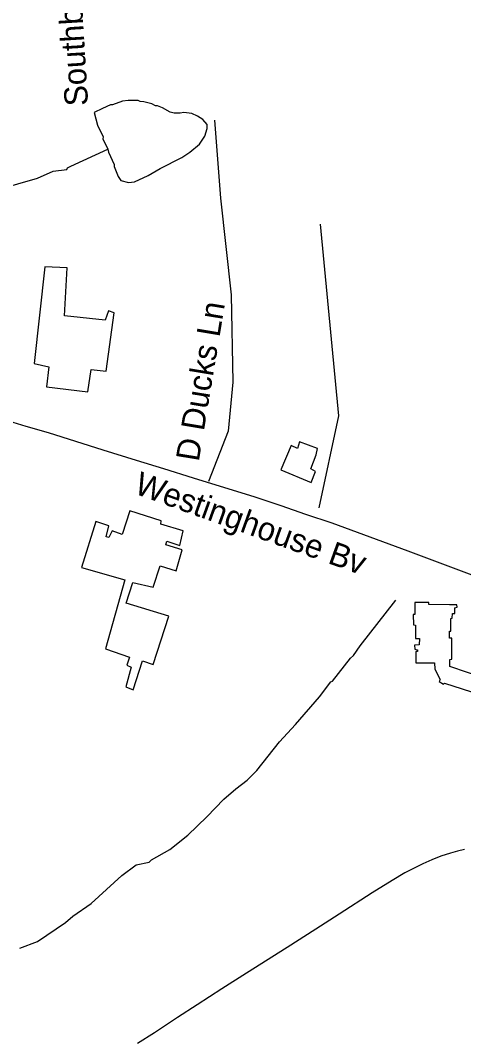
# Model space of a CAD drawing. Extents: x 1383679 to 1536984, y 460658 to 651027.
# Drawn here: x 1416920 to 1418729, y 506136 to 510300 of the extents above; entities that cross this region are included whole.
import ezdxf

# ---------------------------------------------------------------- set-up
doc = ezdxf.new("R2010")
doc.units = 0
for name, color, linetype in [('Exist Cultural Warehouse Building Footprint', 7, 'Continuous'), ('Exist Hydrographic Misc Water Feature', 7, 'Continuous'), ('Exist Road Non-System Type 51', 7, 'Continuous'), ('Exist Road Non-System Type 51 Label', 7, 'Continuous'), ('Exist Road Secondary Type 51 Attributed', 7, 'Continuous'), ('Exist Road Secondary Type 51 Label', 7, 'Continuous')]:
    doc.layers.add(name, color=color, linetype=linetype)

msp = doc.modelspace()

# ---------------------------------------------------------------- linework, layer by layer
at = {"layer": 'Exist Cultural Warehouse Building Footprint'}
for points in [[(1417020.4, 509293.2), (1416976, 508898.4), (1417036.8, 508884.8), (1417027.4, 508803.1), (1417195.8, 508782.7), (1417209.8, 508873.5), (1417270.6, 508866.7), (1417303.4, 509104.9), (1417280, 509113.9), (1417266, 509075.4), (1417099.9, 509093.5), (1417111.6, 509288.6), (1417020.4, 509293.2)], [(1418059.3, 508578), (1418050.6, 508551.3), (1418024.8, 508563.2), (1417982.7, 508464), (1418107.3, 508412.4), (1418124.2, 508456.6), (1418105.5, 508467.9), (1418126.6, 508524.7), (1418132.4, 508550.7), (1418059.3, 508578)], [(1417584, 508215), (1417494, 508241.1), (1417495.1, 508255.8), (1417366.5, 508296.7), (1417336.1, 508199.1), (1417295.2, 508215), (1417281.2, 508187.8), (1417270.6, 508190), (1417281.2, 508234.3), (1417228.5, 508252.4), (1417170.1, 508065.3), (1417346.6, 508014.2), (1417267.1, 507731.8), (1417365.4, 507697.7), (1417354.8, 507666), (1417372.4, 507656.9), (1417350.2, 507577.5), (1417380.6, 507565), (1417419.1, 507683), (1417462.4, 507668.2), (1417525.5, 507865.6), (1417352.5, 507918.9), (1417379.4, 508004), (1417462.4, 507984.7), (1417490.5, 508070.9), (1417555.9, 508050.5), (1417580.5, 508136.7), (1417513.9, 508157.1), (1417518.5, 508171.9), (1417571.1, 508154.9), (1417584, 508215)], [(1418700.7, 507912.7), (1418671.4, 507912.7), (1418586.7, 507913.8), (1418586.7, 507921.2), (1418530, 507921.2), (1418529.4, 507873), (1418523.5, 507873), (1418524.7, 507829.9), (1418532.3, 507828.7), (1418532.9, 507774.9), (1418549.3, 507774.3), (1418548.1, 507748.8), (1418528.8, 507747.1), (1418529.4, 507731.2), (1418541.1, 507728.9), (1418541.1, 507722.1), (1418534.1, 507721.6), (1418534.6, 507675), (1418610.1, 507674.5), (1418611.2, 507649), (1418632.9, 507607.6), (1418629.4, 507599), (1418646.9, 507587.7), (1418650.4, 507592.2), (1418795.4, 507545.7)], [(1418816.4, 507611), (1418672, 507660.3), (1418672.6, 507689.2), (1418680.2, 507690.4), (1418680.2, 507775.4), (1418671.4, 507776), (1418671.4, 507804.4), (1418677.3, 507804.9), (1418676.1, 507856), (1418682.6, 507857.7), (1418683.1, 507877), (1418693.1, 507877), (1418693.1, 507900.2), (1418702.4, 507902.5), (1418700.7, 507912.7)]]:
    msp.add_lwpolyline(points, dxfattribs=at)
at = {"layer": 'Exist Hydrographic Misc Water Feature'}
for points in [[(1417277.2, 509773.7), (1417280.1, 509761.2), (1417303.1, 509710.7), (1417302.9, 509702.8), (1417320, 509662.4), (1417329.6, 509646.2), (1417361.4, 509637.5), (1417385.5, 509640.9), (1417442.1, 509665.7), (1417490.7, 509694.5), (1417579.8, 509740.5), (1417612.2, 509761.8), (1417651, 509794.9), (1417673.6, 509826.4), (1417682.3, 509858.2), (1417682.6, 509874.2), (1417665.1, 509894.5), (1417643.5, 509909), (1417619.7, 509919.5), (1417587.7, 509924.2), (1417571.7, 509920.6), (1417547.7, 509921.2), (1417531.7, 509925.5), (1417500.1, 509942.2), (1417480.2, 509950.6), (1417472.3, 509950.8), (1417456.5, 509959.2), (1417424.7, 509967.9), (1417408.7, 509968.3), (1417400.8, 509972.4), (1417360.7, 509973.3), (1417336.7, 509969.9), (1417296.3, 509954.8), (1417288.3, 509955), (1417256, 509939.7), (1417221.8, 509923.6), (1417234.5, 509872.2), (1417257.5, 509823.7), (1417257.4, 509815.7), (1417277.2, 509773.7)], [(1416828.8, 509609.4), (1416990.4, 509655.1), (1417054.5, 509684.3), (1417110.5, 509691.1), (1417112.7, 509697), (1417126.8, 509704.7), (1417277.2, 509773.7)], [(1416917.6, 506508.8), (1416990.2, 506537.2), (1417103.9, 506614.6), (1417134.4, 506639.9), (1417209.6, 506692.2), (1417334.8, 506806.8), (1417393, 506850), (1417445.3, 506860.8), (1417455.5, 506870.6), (1417530.5, 506912.9), (1417603.7, 506971.2), (1417681.3, 507045.4), (1417750.9, 507117.8), (1417799.8, 507160.7), (1417846.2, 507195.9), (1417885.5, 507234.7), (1417978.1, 507352.6), (1418043.6, 507423.1), (1418140.9, 507536), (1418187.5, 507597.5), (1418193.5, 507599.7), (1418267.5, 507693.9), (1418279.7, 507705.7), (1418306.6, 507745), (1418452.7, 507931.7)]]:
    msp.add_lwpolyline(points, dxfattribs=at)
at = {"layer": 'Exist Road Non-System Type 51'}
for points in [[(1417712.3, 509892.4), (1417737.3, 509573.2), (1417781.1, 509179), (1417787.4, 508822.3), (1417768.6, 508622), (1417687.3, 508415.5)], [(1418143.9, 509466.9), (1418218.9, 508684.6)], [(1418218.9, 508684.6), (1418137.6, 508309.1)], [(1418732.1, 506912.4), (1418703.3, 506905.3), (1418676, 506897.2), (1418636.5, 506885.3), (1418599, 506870.1), (1418562.2, 506854.4), (1418532, 506839.6), (1418488.9, 506817.5), (1418437.1, 506786), (1418355.9, 506735), (1418220.7, 506647.8), (1418125.6, 506587.4), (1418009.4, 506512.7), (1417843.3, 506407), (1417742.8, 506342.6), (1417642.2, 506277.4), (1417561.3, 506226), (1417467.1, 506163.5), (1417398, 506119.5)]]:
    msp.add_lwpolyline(points, dxfattribs=at)
at = {"layer": 'Exist Road Secondary Type 51 Attributed'}
msp.add_lwpolyline([(1416854.3, 508669.4), (1416942.4, 508641.8), (1417034.3, 508616), (1417257.3, 508546.1), (1417392.7, 508503.8), (1417504.1, 508468.9), (1417625, 508431.2), (1417788.3, 508380.5), (1417872.3, 508354.9), (1417983, 508318.6), (1418084.4, 508283.2), (1418191.6, 508246.5), (1418501.2, 508133.1), (1418686.8, 508063.4), (1418853.2, 508000.7)], dxfattribs=at)

# ---------------------------------------------------------------- texts
at = {"layer": 'Exist Road Non-System Type 51 Label'}
for s, rotation, p in [('Southbourne Rd', 93.4469, (1417197, 509952.9)), ('D Ducks Ln', 80.5849, (1417648.1, 508494.6))]:
    msp.add_text(s, height=95, rotation=rotation, dxfattribs=at).set_placement(p)
at = {"layer": 'Exist Road Secondary Type 51 Label'}
msp.add_text('Westinghouse Bv', height=95, rotation=340.1886, dxfattribs=at).set_placement((1417380.1, 508368.5))

doc.saveas('drawing.dxf')
